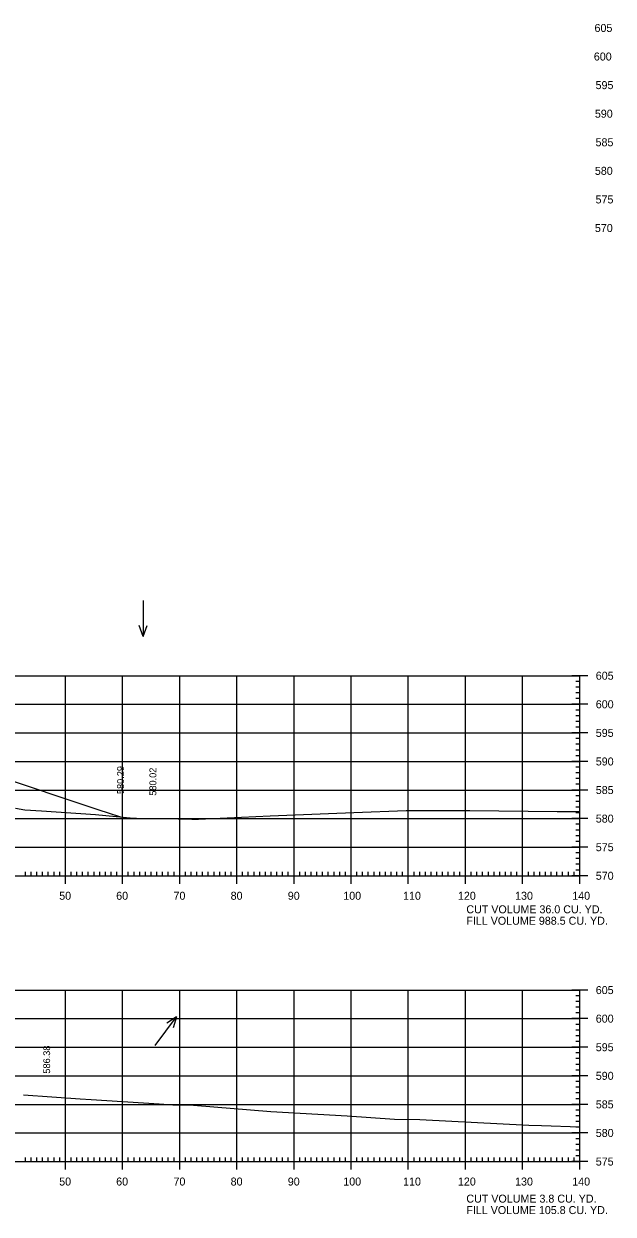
# Model space of a CAD drawing. Extents: x 961436 to 1372525, y 380079 to 2027791.
# Drawn here: x 1371665.2 to 1371768.3, y 380383.2 to 380591.5 of the extents above; entities that cross this region are included whole.
import ezdxf

# ---------------------------------------------------------------- set-up
doc = ezdxf.new("R2010")
doc.units = 0
for name, color, linetype in [('R_Axis', 7, 'Continuous'), ('R_Axis Annot', 7, 'Continuous'), ('R_Exist Surface', 7, 'Continuous'), ('R_Fin Surface', 7, 'Continuous'), ('R_Fin Surface Annot', 7, 'Continuous'), ('R_Grid', 7, 'Continuous'), ('R_Water Annot', 7, 'Continuous')]:
    doc.layers.add(name, color=color, linetype=linetype)

msp = doc.modelspace()

# ---------------------------------------------------------------- linework, layer by layer
at = {"layer": 'R_Axis'}
for p, q in [((1371763.87, 380477.4), (1371761.07, 380477.4)), ((1371762.47, 380476.4), (1371761.77, 380476.4)), ((1371762.47, 380442.4), (1371762.47, 380477.4)), ((1371762.47, 380475.4), (1371761.77, 380475.4)), ((1371762.47, 380474.4), (1371761.77, 380474.4)), ((1371763.87, 380472.4), (1371761.07, 380472.4)), ((1371762.47, 380473.4), (1371761.77, 380473.4)), ((1371762.47, 380471.4), (1371761.77, 380471.4)), ((1371762.47, 380470.4), (1371761.77, 380470.4)), ((1371762.47, 380469.4), (1371761.77, 380469.4)), ((1371762.47, 380468.4), (1371761.77, 380468.4)), ((1371763.87, 380467.4), (1371761.07, 380467.4)), ((1371762.47, 380466.4), (1371761.77, 380466.4)), ((1371762.47, 380465.4), (1371761.77, 380465.4)), ((1371762.47, 380464.4), (1371761.77, 380464.4)), ((1371762.47, 380463.4), (1371761.77, 380463.4)), ((1371763.87, 380462.4), (1371761.07, 380462.4)), ((1371762.47, 380461.4), (1371761.77, 380461.4)), ((1371762.47, 380460.4), (1371761.77, 380460.4)), ((1371762.47, 380459.4), (1371761.77, 380459.4)), ((1371763.87, 380457.4), (1371761.07, 380457.4)), ((1371762.47, 380458.4), (1371761.77, 380458.4)), ((1371762.47, 380456.4), (1371761.77, 380456.4)), ((1371762.47, 380455.4), (1371761.77, 380455.4)), ((1371762.47, 380454.4), (1371761.77, 380454.4)), ((1371762.47, 380453.4), (1371761.77, 380453.4)), ((1371763.87, 380452.4), (1371761.07, 380452.4)), ((1371762.47, 380451.4), (1371761.77, 380451.4)), ((1371762.47, 380450.4), (1371761.77, 380450.4)), ((1371762.47, 380449.4), (1371761.77, 380449.4)), ((1371763.87, 380447.4), (1371761.07, 380447.4)), ((1371762.47, 380448.4), (1371761.77, 380448.4)), ((1371762.47, 380446.4), (1371761.77, 380446.4)), ((1371762.47, 380445.4), (1371761.77, 380445.4)), ((1371665.47, 380442.4), (1371665.47, 380443.1)), ((1371666.47, 380442.4), (1371666.47, 380443.1)), ((1371667.47, 380442.4), (1371667.47, 380443.1)), ((1371668.47, 380442.4), (1371668.47, 380443.1)), ((1371669.47, 380442.4), (1371669.47, 380443.1)), ((1371670.47, 380442.4), (1371670.47, 380443.1)), ((1371671.47, 380442.4), (1371671.47, 380443.1)), ((1371672.47, 380441), (1371672.47, 380443.8)), ((1371673.47, 380442.4), (1371673.47, 380443.1)), ((1371674.47, 380442.4), (1371674.47, 380443.1)), ((1371675.47, 380442.4), (1371675.47, 380443.1)), ((1371676.47, 380442.4), (1371676.47, 380443.1)), ((1371677.47, 380442.4), (1371677.47, 380443.1)), ((1371678.47, 380442.4), (1371678.47, 380443.1)), ((1371679.47, 380442.4), (1371679.47, 380443.1)), ((1371680.47, 380442.4), (1371680.47, 380443.1)), ((1371681.47, 380442.4), (1371681.47, 380443.1)), ((1371682.47, 380441), (1371682.47, 380443.8)), ((1371683.47, 380442.4), (1371683.47, 380443.1)), ((1371684.47, 380442.4), (1371684.47, 380443.1)), ((1371685.47, 380442.4), (1371685.47, 380443.1)), ((1371686.47, 380442.4), (1371686.47, 380443.1)), ((1371687.47, 380442.4), (1371687.47, 380443.1)), ((1371688.47, 380442.4), (1371688.47, 380443.1)), ((1371689.47, 380442.4), (1371689.47, 380443.1)), ((1371690.47, 380442.4), (1371690.47, 380443.1)), ((1371691.47, 380442.4), (1371691.47, 380443.1)), ((1371692.47, 380441), (1371692.47, 380443.8)), ((1371693.47, 380442.4), (1371693.47, 380443.1)), ((1371694.47, 380442.4), (1371694.47, 380443.1)), ((1371695.47, 380442.4), (1371695.47, 380443.1)), ((1371696.47, 380442.4), (1371696.47, 380443.1)), ((1371697.47, 380442.4), (1371697.47, 380443.1)), ((1371698.47, 380442.4), (1371698.47, 380443.1)), ((1371699.47, 380442.4), (1371699.47, 380443.1)), ((1371700.47, 380442.4), (1371700.47, 380443.1)), ((1371701.47, 380442.4), (1371701.47, 380443.1)), ((1371702.47, 380441), (1371702.47, 380443.8)), ((1371703.47, 380442.4), (1371703.47, 380443.1)), ((1371704.47, 380442.4), (1371704.47, 380443.1)), ((1371705.47, 380442.4), (1371705.47, 380443.1)), ((1371706.47, 380442.4), (1371706.47, 380443.1)), ((1371707.47, 380442.4), (1371707.47, 380443.1)), ((1371708.47, 380442.4), (1371708.47, 380443.1)), ((1371709.47, 380442.4), (1371709.47, 380443.1)), ((1371710.47, 380442.4), (1371710.47, 380443.1)), ((1371711.47, 380442.4), (1371711.47, 380443.1)), ((1371712.47, 380441), (1371712.47, 380443.8)), ((1371713.47, 380442.4), (1371713.47, 380443.1)), ((1371714.47, 380442.4), (1371714.47, 380443.1)), ((1371715.47, 380442.4), (1371715.47, 380443.1)), ((1371716.47, 380442.4), (1371716.47, 380443.1)), ((1371717.47, 380442.4), (1371717.47, 380443.1)), ((1371718.47, 380442.4), (1371718.47, 380443.1)), ((1371719.47, 380442.4), (1371719.47, 380443.1)), ((1371720.47, 380442.4), (1371720.47, 380443.1)), ((1371721.47, 380442.4), (1371721.47, 380443.1)), ((1371722.47, 380441), (1371722.47, 380443.8)), ((1371723.47, 380442.4), (1371723.47, 380443.1)), ((1371724.47, 380442.4), (1371724.47, 380443.1)), ((1371725.47, 380442.4), (1371725.47, 380443.1)), ((1371726.47, 380442.4), (1371726.47, 380443.1)), ((1371727.47, 380442.4), (1371727.47, 380443.1)), ((1371728.47, 380442.4), (1371728.47, 380443.1)), ((1371729.47, 380442.4), (1371729.47, 380443.1)), ((1371730.47, 380442.4), (1371730.47, 380443.1)), ((1371731.47, 380442.4), (1371731.47, 380443.1)), ((1371732.47, 380441), (1371732.47, 380443.8)), ((1371733.47, 380442.4), (1371733.47, 380443.1)), ((1371734.47, 380442.4), (1371734.47, 380443.1)), ((1371735.47, 380442.4), (1371735.47, 380443.1)), ((1371736.47, 380442.4), (1371736.47, 380443.1)), ((1371737.47, 380442.4), (1371737.47, 380443.1)), ((1371738.47, 380442.4), (1371738.47, 380443.1)), ((1371739.47, 380442.4), (1371739.47, 380443.1)), ((1371740.47, 380442.4), (1371740.47, 380443.1)), ((1371741.47, 380442.4), (1371741.47, 380443.1)), ((1371742.47, 380441), (1371742.47, 380443.8)), ((1371743.47, 380442.4), (1371743.47, 380443.1)), ((1371744.47, 380442.4), (1371744.47, 380443.1)), ((1371745.47, 380442.4), (1371745.47, 380443.1)), ((1371746.47, 380442.4), (1371746.47, 380443.1)), ((1371747.47, 380442.4), (1371747.47, 380443.1)), ((1371748.47, 380442.4), (1371748.47, 380443.1)), ((1371749.47, 380442.4), (1371749.47, 380443.1)), ((1371750.47, 380442.4), (1371750.47, 380443.1)), ((1371751.47, 380442.4), (1371751.47, 380443.1)), ((1371752.47, 380441), (1371752.47, 380443.8)), ((1371753.47, 380442.4), (1371753.47, 380443.1)), ((1371754.47, 380442.4), (1371754.47, 380443.1)), ((1371755.47, 380442.4), (1371755.47, 380443.1)), ((1371756.47, 380442.4), (1371756.47, 380443.1)), ((1371757.47, 380442.4), (1371757.47, 380443.1)), ((1371758.47, 380442.4), (1371758.47, 380443.1)), ((1371759.47, 380442.4), (1371759.47, 380443.1)), ((1371760.47, 380442.4), (1371760.47, 380443.1)), ((1371761.47, 380442.4), (1371761.47, 380443.1)), ((1371762.47, 380444.4), (1371761.77, 380444.4)), ((1371762.47, 380443.4), (1371761.77, 380443.4)), ((1371762.47, 380441), (1371762.47, 380443.8)), ((1371482.47, 380442.4), (1371762.47, 380442.4)), ((1371763.87, 380442.4), (1371761.07, 380442.4)), ((1371763.87, 380422.4), (1371761.07, 380422.4)), ((1371762.47, 380392.4), (1371762.47, 380422.4)), ((1371762.47, 380421.4), (1371761.77, 380421.4)), ((1371762.47, 380420.4), (1371761.77, 380420.4)), ((1371762.47, 380419.4), (1371761.77, 380419.4)), ((1371762.47, 380418.4), (1371761.77, 380418.4)), ((1371763.87, 380417.4), (1371761.07, 380417.4)), ((1371762.47, 380416.4), (1371761.77, 380416.4)), ((1371762.47, 380415.4), (1371761.77, 380415.4)), ((1371762.47, 380414.4), (1371761.77, 380414.4)), ((1371762.47, 380413.4), (1371761.77, 380413.4)), ((1371763.87, 380412.4), (1371761.07, 380412.4)), ((1371762.47, 380411.4), (1371761.77, 380411.4)), ((1371762.47, 380410.4), (1371761.77, 380410.4)), ((1371762.47, 380409.4), (1371761.77, 380409.4)), ((1371763.87, 380407.4), (1371761.07, 380407.4)), ((1371762.47, 380408.4), (1371761.77, 380408.4)), ((1371762.47, 380406.4), (1371761.77, 380406.4)), ((1371762.47, 380405.4), (1371761.77, 380405.4)), ((1371762.47, 380404.4), (1371761.77, 380404.4)), ((1371762.47, 380403.4), (1371761.77, 380403.4)), ((1371763.87, 380402.4), (1371761.07, 380402.4)), ((1371762.47, 380401.4), (1371761.77, 380401.4)), ((1371762.47, 380400.4), (1371761.77, 380400.4)), ((1371762.47, 380399.4), (1371761.77, 380399.4)), ((1371763.87, 380397.4), (1371761.07, 380397.4)), ((1371762.47, 380398.4), (1371761.77, 380398.4)), ((1371762.47, 380396.4), (1371761.77, 380396.4)), ((1371762.47, 380395.4), (1371761.77, 380395.4)), ((1371665.47, 380392.4), (1371665.47, 380393.1)), ((1371666.47, 380392.4), (1371666.47, 380393.1)), ((1371667.47, 380392.4), (1371667.47, 380393.1)), ((1371668.47, 380392.4), (1371668.47, 380393.1)), ((1371669.47, 380392.4), (1371669.47, 380393.1)), ((1371670.47, 380392.4), (1371670.47, 380393.1)), ((1371671.47, 380392.4), (1371671.47, 380393.1)), ((1371672.47, 380391), (1371672.47, 380393.8)), ((1371673.47, 380392.4), (1371673.47, 380393.1)), ((1371674.47, 380392.4), (1371674.47, 380393.1)), ((1371675.47, 380392.4), (1371675.47, 380393.1)), ((1371676.47, 380392.4), (1371676.47, 380393.1)), ((1371677.47, 380392.4), (1371677.47, 380393.1)), ((1371678.47, 380392.4), (1371678.47, 380393.1)), ((1371679.47, 380392.4), (1371679.47, 380393.1)), ((1371680.47, 380392.4), (1371680.47, 380393.1)), ((1371681.47, 380392.4), (1371681.47, 380393.1)), ((1371682.47, 380391), (1371682.47, 380393.8)), ((1371683.47, 380392.4), (1371683.47, 380393.1)), ((1371684.47, 380392.4), (1371684.47, 380393.1)), ((1371685.47, 380392.4), (1371685.47, 380393.1)), ((1371686.47, 380392.4), (1371686.47, 380393.1)), ((1371687.47, 380392.4), (1371687.47, 380393.1)), ((1371688.47, 380392.4), (1371688.47, 380393.1)), ((1371689.47, 380392.4), (1371689.47, 380393.1)), ((1371690.47, 380392.4), (1371690.47, 380393.1)), ((1371691.47, 380392.4), (1371691.47, 380393.1)), ((1371692.47, 380391), (1371692.47, 380393.8)), ((1371693.47, 380392.4), (1371693.47, 380393.1)), ((1371694.47, 380392.4), (1371694.47, 380393.1)), ((1371695.47, 380392.4), (1371695.47, 380393.1)), ((1371696.47, 380392.4), (1371696.47, 380393.1)), ((1371697.47, 380392.4), (1371697.47, 380393.1)), ((1371698.47, 380392.4), (1371698.47, 380393.1)), ((1371699.47, 380392.4), (1371699.47, 380393.1)), ((1371700.47, 380392.4), (1371700.47, 380393.1)), ((1371701.47, 380392.4), (1371701.47, 380393.1)), ((1371702.47, 380391), (1371702.47, 380393.8)), ((1371703.47, 380392.4), (1371703.47, 380393.1)), ((1371704.47, 380392.4), (1371704.47, 380393.1)), ((1371705.47, 380392.4), (1371705.47, 380393.1)), ((1371706.47, 380392.4), (1371706.47, 380393.1)), ((1371707.47, 380392.4), (1371707.47, 380393.1)), ((1371708.47, 380392.4), (1371708.47, 380393.1)), ((1371709.47, 380392.4), (1371709.47, 380393.1)), ((1371710.47, 380392.4), (1371710.47, 380393.1)), ((1371711.47, 380392.4), (1371711.47, 380393.1)), ((1371712.47, 380391), (1371712.47, 380393.8)), ((1371713.47, 380392.4), (1371713.47, 380393.1)), ((1371714.47, 380392.4), (1371714.47, 380393.1)), ((1371715.47, 380392.4), (1371715.47, 380393.1)), ((1371716.47, 380392.4), (1371716.47, 380393.1)), ((1371717.47, 380392.4), (1371717.47, 380393.1)), ((1371718.47, 380392.4), (1371718.47, 380393.1)), ((1371719.47, 380392.4), (1371719.47, 380393.1)), ((1371720.47, 380392.4), (1371720.47, 380393.1)), ((1371721.47, 380392.4), (1371721.47, 380393.1)), ((1371722.47, 380391), (1371722.47, 380393.8)), ((1371723.47, 380392.4), (1371723.47, 380393.1)), ((1371724.47, 380392.4), (1371724.47, 380393.1)), ((1371725.47, 380392.4), (1371725.47, 380393.1)), ((1371726.47, 380392.4), (1371726.47, 380393.1)), ((1371727.47, 380392.4), (1371727.47, 380393.1)), ((1371728.47, 380392.4), (1371728.47, 380393.1)), ((1371729.47, 380392.4), (1371729.47, 380393.1)), ((1371730.47, 380392.4), (1371730.47, 380393.1)), ((1371731.47, 380392.4), (1371731.47, 380393.1)), ((1371732.47, 380391), (1371732.47, 380393.8)), ((1371733.47, 380392.4), (1371733.47, 380393.1)), ((1371734.47, 380392.4), (1371734.47, 380393.1)), ((1371735.47, 380392.4), (1371735.47, 380393.1)), ((1371736.47, 380392.4), (1371736.47, 380393.1)), ((1371737.47, 380392.4), (1371737.47, 380393.1)), ((1371738.47, 380392.4), (1371738.47, 380393.1)), ((1371739.47, 380392.4), (1371739.47, 380393.1)), ((1371740.47, 380392.4), (1371740.47, 380393.1)), ((1371741.47, 380392.4), (1371741.47, 380393.1)), ((1371742.47, 380391), (1371742.47, 380393.8)), ((1371743.47, 380392.4), (1371743.47, 380393.1)), ((1371744.47, 380392.4), (1371744.47, 380393.1)), ((1371745.47, 380392.4), (1371745.47, 380393.1)), ((1371746.47, 380392.4), (1371746.47, 380393.1)), ((1371747.47, 380392.4), (1371747.47, 380393.1)), ((1371748.47, 380392.4), (1371748.47, 380393.1)), ((1371749.47, 380392.4), (1371749.47, 380393.1)), ((1371750.47, 380392.4), (1371750.47, 380393.1)), ((1371751.47, 380392.4), (1371751.47, 380393.1)), ((1371752.47, 380391), (1371752.47, 380393.8)), ((1371753.47, 380392.4), (1371753.47, 380393.1)), ((1371754.47, 380392.4), (1371754.47, 380393.1)), ((1371755.47, 380392.4), (1371755.47, 380393.1)), ((1371756.47, 380392.4), (1371756.47, 380393.1)), ((1371757.47, 380392.4), (1371757.47, 380393.1)), ((1371758.47, 380392.4), (1371758.47, 380393.1)), ((1371759.47, 380392.4), (1371759.47, 380393.1)), ((1371760.47, 380392.4), (1371760.47, 380393.1)), ((1371761.47, 380392.4), (1371761.47, 380393.1)), ((1371762.47, 380394.4), (1371761.77, 380394.4)), ((1371762.47, 380393.4), (1371761.77, 380393.4)), ((1371762.47, 380391), (1371762.47, 380393.8)), ((1371482.47, 380392.4), (1371762.47, 380392.4)), ((1371763.87, 380392.4), (1371761.07, 380392.4))]:
    msp.add_line(p, q, dxfattribs=at)
at = {"layer": 'R_Exist Surface'}
for points in [[(1371663.74, 380454.21), (1371665.34, 380453.96), (1371668.26, 380453.73), (1371677.73, 380453.13), (1371684.36, 380452.46), (1371684.91, 380452.45), (1371689.76, 380452.39), (1371694.6, 380452.32), (1371695.77, 380452.32), (1371708.29, 380452.91), (1371718.49, 380453.29), (1371722.93, 380453.48), (1371732.1, 380453.8), (1371738.8, 380453.82), (1371738.99, 380453.82), (1371739.84, 380453.81), (1371743.24, 380453.83), (1371758.49, 380453.67), (1371762.47, 380453.62)], [(1371665.13, 380404.05), (1371675.07, 380403.38), (1371676.99, 380403.25), (1371688.86, 380402.47), (1371691.24, 380402.35), (1371694.89, 380402.24), (1371708.39, 380401.16), (1371721.76, 380400.42), (1371730.03, 380399.83), (1371734.51, 380399.74), (1371753.53, 380398.78), (1371755.8, 380398.72), (1371762.47, 380398.45)]]:
    msp.add_lwpolyline(points, dxfattribs=at)
at = {"layer": 'R_Fin Surface'}
msp.add_lwpolyline([(1371558.46, 380455.7), (1371565.16, 380453.47), (1371603.47, 380466.24), (1371608.14, 380467.79), (1371611.47, 380468.9), (1371613.47, 380468.98), (1371622.47, 380469.16), (1371631.47, 380468.98), (1371633.47, 380468.9), (1371636.8, 380467.79), (1371641.47, 380466.24), (1371678.15, 380454), (1371682.11, 380452.69)], dxfattribs=at)
at = {"layer": 'R_Grid'}
for p, q in [((1371482.47, 380477.4), (1371762.47, 380477.4)), ((1371672.47, 380442.4), (1371672.47, 380477.4)), ((1371682.47, 380442.4), (1371682.47, 380477.4)), ((1371692.47, 380442.4), (1371692.47, 380477.4)), ((1371702.47, 380442.4), (1371702.47, 380477.4)), ((1371712.47, 380442.4), (1371712.47, 380477.4)), ((1371722.47, 380442.4), (1371722.47, 380477.4)), ((1371732.47, 380442.4), (1371732.47, 380477.4)), ((1371742.47, 380442.4), (1371742.47, 380477.4)), ((1371752.47, 380442.4), (1371752.47, 380477.4)), ((1371762.47, 380442.4), (1371762.47, 380477.4)), ((1371482.47, 380472.4), (1371762.47, 380472.4)), ((1371482.47, 380467.4), (1371762.47, 380467.4)), ((1371482.47, 380462.4), (1371762.47, 380462.4)), ((1371482.47, 380457.4), (1371762.47, 380457.4)), ((1371482.47, 380452.4), (1371762.47, 380452.4)), ((1371482.47, 380447.4), (1371762.47, 380447.4)), ((1371482.47, 380442.4), (1371762.47, 380442.4)), ((1371482.47, 380422.4), (1371762.47, 380422.4)), ((1371672.47, 380392.4), (1371672.47, 380422.4)), ((1371682.47, 380392.4), (1371682.47, 380422.4)), ((1371692.47, 380392.4), (1371692.47, 380422.4)), ((1371702.47, 380392.4), (1371702.47, 380422.4)), ((1371712.47, 380392.4), (1371712.47, 380422.4)), ((1371722.47, 380392.4), (1371722.47, 380422.4)), ((1371732.47, 380392.4), (1371732.47, 380422.4)), ((1371742.47, 380392.4), (1371742.47, 380422.4)), ((1371752.47, 380392.4), (1371752.47, 380422.4)), ((1371762.47, 380392.4), (1371762.47, 380422.4)), ((1371482.47, 380417.4), (1371762.47, 380417.4)), ((1371482.47, 380412.4), (1371762.47, 380412.4)), ((1371482.47, 380407.4), (1371762.47, 380407.4)), ((1371482.47, 380402.4), (1371762.47, 380402.4)), ((1371482.47, 380397.4), (1371762.47, 380397.4)), ((1371482.47, 380392.4), (1371762.47, 380392.4))]:
    msp.add_line(p, q, dxfattribs=at)
at = {"layer": 'R_Water Annot'}
for p, q in [((1371686.09, 380490.53), (1371686.09, 380484.25)), ((1371686.09, 380484.25), (1371685.39, 380486.17)), ((1371686.09, 380484.25), (1371686.79, 380486.17)), ((1371688.15, 380412.71), (1371691.93, 380417.73)), ((1371691.93, 380417.73), (1371690.21, 380416.61)), ((1371691.93, 380417.73), (1371691.33, 380415.77))]:
    msp.add_line(p, q, dxfattribs=at)

# ---------------------------------------------------------------- texts
at = {"layer": 'R_Axis Annot'}
for s, p in [('605', (1371765.05, 380590.03)), ('600', (1371764.93, 380585.03)), ('595', (1371765.23, 380580.03)), ('590', (1371765.11, 380575.03)), ('585', (1371765.23, 380570.03)), ('580', (1371765.11, 380565.03)), ('575', (1371765.23, 380560.03)), ('570', (1371765.11, 380555.03)), ('605', (1371765.27, 380476.7)), ('600', (1371765.27, 380471.7)), ('595', (1371765.27, 380466.7)), ('590', (1371765.27, 380461.7)), ('585', (1371765.27, 380456.7)), ('580', (1371765.27, 380451.7)), ('575', (1371765.27, 380446.7)), ('570', (1371765.27, 380441.7)), ('50', (1371671.38, 380438.2)), ('60', (1371681.35, 380438.2)), ('70', (1371691.38, 380438.2)), ('80', (1371701.38, 380438.2)), ('90', (1371711.38, 380438.2)), ('100', (1371721.09, 380438.2)), ('110', (1371731.55, 380438.2)), ('120', (1371741.15, 380438.2)), ('130', (1371751.15, 380438.2)), ('140', (1371761.15, 380438.2)), ('CUT VOLUME 36.0 CU. YD.', (1371742.62, 380435.83)), ('FILL VOLUME 988.5 CU. YD.', (1371742.62, 380433.83)), ('605', (1371765.27, 380421.7)), ('600', (1371765.27, 380416.7)), ('595', (1371765.27, 380411.7)), ('590', (1371765.27, 380406.7)), ('585', (1371765.27, 380401.7)), ('580', (1371765.27, 380396.7)), ('575', (1371765.27, 380391.7)), ('50', (1371671.38, 380388.2)), ('60', (1371681.35, 380388.2)), ('70', (1371691.38, 380388.2)), ('80', (1371701.38, 380388.2)), ('90', (1371711.38, 380388.2)), ('100', (1371721.09, 380388.2)), ('110', (1371731.55, 380388.2)), ('120', (1371741.15, 380388.2)), ('130', (1371751.15, 380388.2)), ('140', (1371761.15, 380388.2)), ('CUT VOLUME 3.8 CU. YD.', (1371742.62, 380385.21)), ('FILL VOLUME 105.8 CU. YD.', (1371742.62, 380383.21))]:
    msp.add_text(s, height=1.4, dxfattribs=at).set_placement(p)
at = {"layer": 'R_Fin Surface Annot'}
for s, p in [('580.29', (1371682.71, 380456.69)), ('580.02', (1371688.37, 380456.41)), ('586.38', (1371669.79, 380407.78))]:
    msp.add_text(s, height=1.2, rotation=90, dxfattribs=at).set_placement(p)

doc.saveas('drawing.dxf')
